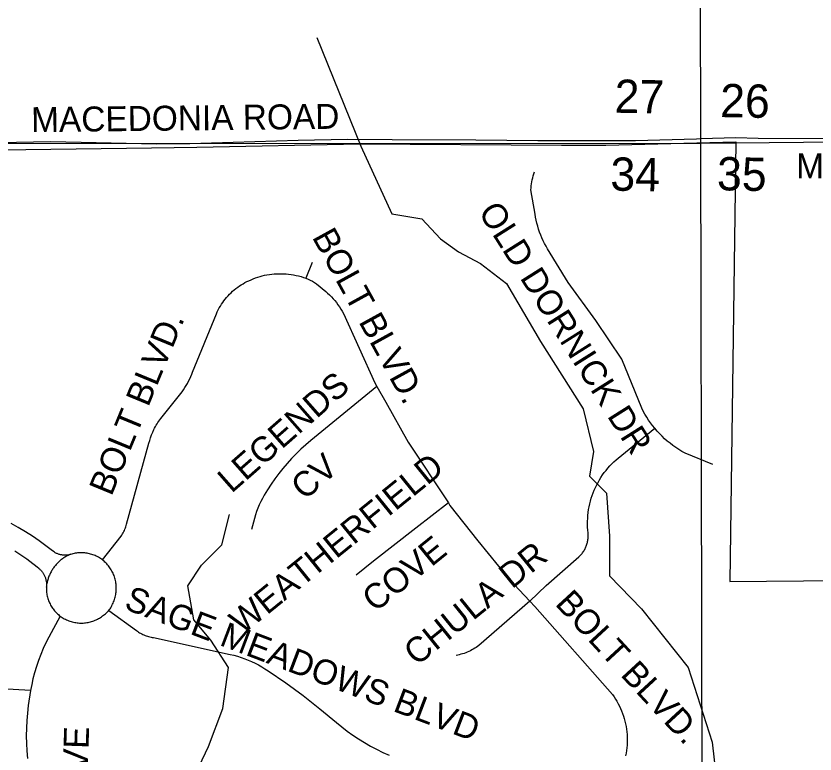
# Model space of a CAD drawing. Extents: x 1670563 to 1761545, y 515755 to 578944.
# Drawn here: x 1713142 to 1715540, y 568707 to 570923 of the extents above; entities that cross this region are included whole.
import ezdxf

# ---------------------------------------------------------------- set-up
doc = ezdxf.new("R2010")
doc.units = 0
for name, color, linetype in [('5_sectionlines', 7, 'Continuous'), ('62_text', 7, 'Continuous'), ('LIMITS', 7, 'Continuous'), ('SHP_LINE', 7, 'Continuous'), ('STREETCL', 7, 'Continuous'), ('STRNAMES', 7, 'Continuous')]:
    doc.layers.add(name, color=color, linetype=linetype)

# ---------------------------------------------------------------- blocks, each defined once
blk = doc.blocks.new('CITY_LIMITS02')
at = {"layer": 'LIMITS'}
for points in [[(1714912.4, 570535.2), (1715302.8, 570544.6)], [(1715302.8, 570544.6), (1715284.6, 569225)], [(1712566, 570514.3), (1713548.3, 570526.7)], [(1713548.3, 570526.7), (1713684.3, 570528.6)], [(1713684.3, 570528.6), (1714174, 570539.5)], [(1714174, 570539.5), (1714778.7, 570535.5)], [(1714778.7, 570535.5), (1714912.4, 570535.2)], [(1715284.6, 569225), (1716609.3, 569236.7)]]:
    blk.add_lwpolyline(points, dxfattribs=at)

msp = doc.modelspace()

# ---------------------------------------------------------------- linework, layer by layer
at = {"layer": '5_sectionlines'}
for points in [[(1715208.3, 565227.8), (1715196.9, 570541.2), (1715192.9, 572370.1)], [(1693901.9, 570514.1), (1699388, 570494.7), (1704628.9, 570500.6), (1709950, 570539.4), (1715196.9, 570541.2), (1720438.8, 570591.8)]]:
    msp.add_lwpolyline(points, dxfattribs=at)
at = {"layer": 'SHP_LINE'}
for points in [[(1714045, 570858), (1714177, 570532), (1714270, 570329), (1714360, 570314), (1714416, 570254), (1714470, 570215), (1714536, 570180), (1714614, 570120), (1714716, 569946), (1714844, 569743), (1714875, 569615), (1714863, 569541), (1714914, 569490), (1714923, 569361), (1714923, 569242), (1715019, 569143), (1715159, 568967), (1715231, 568743), (1715258, 568503)], [(1713404, 566946), (1713497, 567069), (1713522, 567198), (1713564, 567362), (1713543, 567464), (1713481, 567608), (1713456, 567793), (1713522, 567962), (1713610, 568095), (1713651, 568280), (1713635, 568418), (1713672, 568630), (1713719, 568730), (1713763, 568844), (1713780, 568967), (1713727, 569049), (1713675, 569110), (1713657, 569212), (1713698, 569274), (1713760, 569335), (1713783, 569426)]]:
    msp.add_lwpolyline(points, dxfattribs=at)
at = {"layer": 'STREETCL'}
for points in [[(1713090, 570543.4), (1713246.5, 570546.3), (1713563.9, 570539.4), (1713663.8, 570540.5), (1713988.7, 570550.3), (1714136.5, 570552.7), (1714270.4, 570552.1), (1714522.1, 570551.5), (1714708.5, 570548.6), (1715001.6, 570548.6), (1715184.6, 570553.8), (1715197.7, 570555)], [(1715197.7, 570555), (1715302.7, 570557.6), (1715369.6, 570556.4), (1715573.4, 570554.6)], [(1715058.8, 569685), (1715052.4, 569693), (1715046.2, 569701.2), (1715040.4, 569709.6), (1715034.8, 569718.2), (1715029.5, 569727), (1715024.4, 569736), (1715019.7, 569745.1), (1714959.9, 569892.9), (1714882.4, 570008.7), (1714798.9, 570123.2), (1714737.5, 570223.5), (1714732.8, 570231.5), (1714728.3, 570239.7), (1714724.2, 570248), (1714720.3, 570256.5), (1714716.7, 570265.1), (1714713.4, 570273.8), (1714710.4, 570282.6), (1714707.7, 570291.6), (1714705.3, 570300.6), (1714703.2, 570309.7), (1714701.4, 570318.8), (1714700, 570328), (1714687.1, 570400.6), (1714687.6, 570406.7), (1714688.2, 570412.9), (1714689, 570419), (1714690.1, 570425.1), (1714691.3, 570431.2), (1714692.7, 570437.2), (1714694.3, 570443.2), (1714696.1, 570449.1), (1714698.1, 570455)], [(1714030.2, 570183), (1714012, 570135.7)], [(1713400.9, 569290.2), (1713457.5, 569360.9), (1713459.7, 569364.3), (1713461.7, 569367.7), (1713463.7, 569371.2), (1713465.5, 569374.7), (1713467.2, 569378.3), (1713468.7, 569382), (1713470.2, 569385.7), (1713471.5, 569389.4), (1713472.8, 569393.2), (1713473.8, 569397.1), (1713540.6, 569640), (1713543, 569648.3), (1713545.8, 569656.6), (1713548.7, 569664.9), (1713552, 569673), (1713555.5, 569681), (1713557.7, 569685.5), (1713560, 569689.9), (1713562.5, 569694.2), (1713565, 569698.5), (1713567.8, 569702.7), (1713570.7, 569706.8), (1713573.7, 569710.8), (1713576.8, 569714.7), (1713640, 569794.6), (1713644.4, 569800.7), (1713648.5, 569807), (1713652.5, 569813.4), (1713656.3, 569819.9), (1713659.8, 569826.5), (1713663.2, 569833.2), (1713666.3, 569840), (1713669.2, 569847), (1713671.9, 569854), (1713743.3, 570028.8), (1713746, 570034.7), (1713748.8, 570040.5), (1713751.8, 570046.2), (1713755.1, 570051.9), (1713758.5, 570057.3), (1713762.1, 570062.7), (1713765.8, 570068), (1713769.8, 570073.1), (1713773.9, 570078.1), (1713778.2, 570082.9), (1713782.6, 570087.6), (1713787.2, 570092.1), (1713792, 570096.5), (1713796.9, 570100.7), (1713801.9, 570104.8), (1713807.1, 570108.7), (1713812.4, 570112.4), (1713817.8, 570115.9), (1713823.3, 570119.2), (1713829, 570122.3), (1713834.7, 570125.3), (1713840.6, 570128), (1713847.1, 570131), (1713853.7, 570133.8), (1713860.4, 570136.4), (1713867.2, 570138.7), (1713874.1, 570140.8), (1713881, 570142.7), (1713888, 570144.4), (1713895, 570145.8), (1713902.1, 570146.9), (1713909.2, 570147.9), (1713916.3, 570148.5), (1713923.5, 570149), (1713930.7, 570149.2), (1713937.9, 570149.2), (1713945, 570148.9), (1713952.2, 570148.4), (1713959.8, 570147.7), (1713967.4, 570146.7), (1713975, 570145.5), (1713982.5, 570144), (1713990, 570142.3), (1713997.4, 570140.3), (1714004.8, 570138.2), (1714012, 570135.7)], [(1714012, 570135.7), (1714018.6, 570132.8), (1714025, 570129.7), (1714031.3, 570126.3), (1714037.5, 570122.7), (1714043.6, 570118.9), (1714071.3, 570095.7), (1714077.1, 570090.6), (1714082.7, 570085.3), (1714088.2, 570079.8), (1714093.5, 570074.1), (1714098.5, 570068.2), (1714103.4, 570062.2), (1714108, 570056), (1714112.5, 570049.6), (1714116.7, 570043.1), (1714120.7, 570036.4), (1714124.4, 570029.6), (1714218.5, 569821.3), (1714224.6, 569810.8)], [(1714224.6, 569810.8), (1714026.6, 569648.1), (1714011.5, 569635.4), (1713996.9, 569622.1), (1713982.7, 569608.4), (1713968.9, 569594.2), (1713955.6, 569579.6), (1713942.8, 569564.6), (1713930.4, 569549.2), (1713918.6, 569533.4), (1713907.3, 569517.2), (1713896.5, 569500.7), (1713886.2, 569483.8), (1713881.1, 569474.4), (1713876.3, 569464.9), (1713871.8, 569455.2), (1713867.7, 569445.3), (1713864, 569435.3), (1713860.6, 569425.2), (1713848.4, 569381.4)], [(1714224.6, 569810.8), (1714251.9, 569763.7), (1714318.8, 569643.4), (1714439.6, 569460.8)], [(1714684, 569166.3), (1714733.3, 569212.5), (1714830.8, 569298.8), (1714832.9, 569300.7), (1714835, 569302.7), (1714836.9, 569304.8), (1714838.8, 569307), (1714840.7, 569309.2), (1714842.4, 569311.4), (1714844.1, 569313.8), (1714845.7, 569316.1), (1714847.2, 569318.6), (1714848.6, 569321.1), (1714850, 569323.6), (1714851.2, 569326.2), (1714852.4, 569328.8), (1714853.5, 569331.4), (1714854.5, 569334.1), (1714855.4, 569336.9), (1714856.2, 569339.6), (1714856.9, 569342.4), (1714857.5, 569345.2), (1714858, 569348), (1714858.4, 569350.9), (1714858.8, 569353.7), (1714859, 569356.6), (1714859.1, 569359.4), (1714859.1, 569362.3), (1714859.1, 569365.2), (1714858.9, 569368), (1714858.6, 569370.9), (1714857.8, 569379.6), (1714857.3, 569388.3), (1714857.1, 569397.1), (1714857.2, 569405.8), (1714857.6, 569414.6), (1714858.2, 569423.3), (1714859.2, 569432), (1714860.5, 569440.7), (1714862, 569449.3), (1714863.9, 569457.8), (1714866, 569466.3), (1714868.4, 569474.7), (1714871.1, 569483.1), (1714874.1, 569491.3), (1714877.3, 569499.3), (1714880.9, 569507.3), (1714884.6, 569515.1), (1714888.7, 569522.7), (1714893, 569530.2), (1714897.6, 569537.6), (1714902.4, 569544.8), (1714907.5, 569551.8), (1714912.8, 569558.7), (1714918.4, 569565.3), (1714924.2, 569571.8), (1714930.2, 569578), (1714936.4, 569584), (1714942.8, 569589.9), (1714949.5, 569595.5), (1715058.8, 569685)], [(1715232.8, 569576.3), (1715149.9, 569610.2), (1715140.5, 569615.5), (1715131.3, 569621.2), (1715122.3, 569627.1), (1715113.5, 569633.3), (1715105, 569639.9), (1715096.6, 569646.7), (1715088.5, 569653.8), (1715080.7, 569661.2), (1715073.1, 569668.9), (1715065.8, 569676.8), (1715058.8, 569685)], [(1714439.6, 569460.8), (1714341.6, 569384.7), (1714214.5, 569285.9), (1714162.8, 569243.6)], [(1714439.6, 569460.8), (1714444.3, 569453.6), (1714527.6, 569346.9), (1714621.4, 569233.3), (1714684, 569166.3)], [(1713400.9, 569290.2), (1713398, 569292.3), (1713395, 569294.3), (1713392, 569296.2), (1713388.9, 569298), (1713385.7, 569299.7), (1713382.5, 569301.3), (1713379.2, 569302.7), (1713375.9, 569304.1), (1713372.5, 569305.4), (1713369.1, 569306.5), (1713365.7, 569307.5), (1713362.2, 569308.4), (1713358.7, 569309.2), (1713355.2, 569309.8), (1713351.6, 569310.4), (1713348, 569310.8), (1713344.4, 569311.1), (1713340.9, 569311.3), (1713337.3, 569311.3), (1713333.7, 569311.3), (1713330.1, 569311.1), (1713326.5, 569310.8), (1713322.9, 569310.3), (1713319.4, 569309.8), (1713315.9, 569309.1), (1713312.3, 569308.3), (1713308.9, 569307.4), (1713305.4, 569306.4), (1713302, 569305.2), (1713300, 569304.8), (1713297.9, 569304.4), (1713295.9, 569304.2), (1713293.8, 569304), (1713291.7, 569303.8), (1713289.6, 569303.8), (1713287.5, 569303.8), (1713285.4, 569303.9), (1713283.4, 569304), (1713281.3, 569304.3), (1713279.2, 569304.6), (1713277.2, 569304.9), (1713275.1, 569305.4), (1713273.1, 569305.9), (1713271.1, 569306.5), (1713269.1, 569307.2), (1713267.2, 569307.9), (1713265.2, 569308.7), (1713263.3, 569309.5), (1713261.5, 569310.5), (1713259.6, 569311.4), (1713257.8, 569312.5), (1713256.1, 569313.6), (1713251.1, 569317), (1713231.6, 569332.4), (1713211.5, 569347.1), (1713191, 569361.1), (1713170, 569374.4), (1713148.6, 569387.1), (1713126.7, 569398.9)], [(1713138.3, 569316.9), (1713156.5, 569305.1), (1713174.4, 569292.6), (1713191.8, 569279.5), (1713208.8, 569265.8), (1713210.5, 569264.4), (1713212.1, 569263), (1713213.7, 569261.5), (1713215.3, 569260), (1713216.8, 569258.3), (1713218.2, 569256.7), (1713219.6, 569255), (1713220.9, 569253.2), (1713222.2, 569251.4), (1713223.4, 569249.6), (1713224.5, 569247.7), (1713225.6, 569245.8), (1713226.6, 569243.9), (1713227.5, 569241.9), (1713228.4, 569239.9), (1713229.2, 569237.8), (1713229.9, 569235.8), (1713230.6, 569233.7), (1713231.2, 569231.6), (1713231.7, 569229.4), (1713232.1, 569227.3), (1713232.5, 569225.1), (1713232.8, 569222.9), (1713233, 569220.8), (1713233.1, 569218.6), (1713233.2, 569216.4), (1713233.2, 569214.2), (1713233.1, 569212), (1713232.9, 569209.8), (1713232.8, 569206.2), (1713232.8, 569202.6), (1713232.9, 569199), (1713233.2, 569195.4), (1713233.6, 569191.8), (1713234.1, 569188.3), (1713234.7, 569184.7), (1713235.4, 569181.2), (1713236.3, 569177.7), (1713237.3, 569174.3), (1713238.4, 569170.8), (1713239.6, 569167.4), (1713241, 569164.1), (1713242.4, 569160.8), (1713244, 569157.6), (1713245.7, 569154.4), (1713247.4, 569151.3), (1713249.3, 569148.2), (1713251.3, 569145.2), (1713253.3, 569142.5), (1713255.3, 569139.9), (1713257.4, 569137.3), (1713259.6, 569134.8), (1713261.9, 569132.4), (1713264.2, 569130), (1713266.6, 569127.7), (1713269.1, 569125.5), (1713271.7, 569123.4), (1713274.3, 569121.3)], [(1713305.9, 569306.8), (1713303.3, 569305.7), (1713300.7, 569304.6), (1713298.1, 569303.4), (1713295.6, 569302.1), (1713293.1, 569300.8), (1713290.6, 569299.4), (1713288.1, 569297.9), (1713285.7, 569296.4), (1713283.4, 569294.8), (1713281, 569293.1), (1713278.7, 569291.4), (1713276.5, 569289.6), (1713274.2, 569287.8), (1713272.1, 569285.9), (1713269.9, 569284), (1713267.8, 569281.9), (1713265.8, 569279.9), (1713263.8, 569277.8), (1713261.9, 569275.6), (1713260, 569273.4), (1713258.2, 569271.1), (1713256.4, 569268.8), (1713254.7, 569266.5), (1713253, 569264.1), (1713251.4, 569261.6), (1713249.8, 569259.2), (1713248.3, 569256.7), (1713246.9, 569254.1), (1713245.5, 569251.5), (1713244.2, 569248.9), (1713243, 569246.3), (1713241.8, 569243.6), (1713240.7, 569240.9), (1713239.7, 569238.1), (1713238.7, 569235.4), (1713237.8, 569232.6), (1713236.9, 569229.8), (1713236.1, 569227), (1713235.4, 569224.2), (1713234.8, 569221.3), (1713234.2, 569218.5), (1713233.7, 569215.6), (1713233.3, 569212.7), (1713233, 569209.9), (1713232.7, 569207)], [(1713419.4, 569136.9), (1713421.7, 569140), (1713423.9, 569143.1), (1713426, 569146.4), (1713427.9, 569149.7), (1713429.8, 569153.1), (1713431.5, 569156.5), (1713433.2, 569160), (1713434.7, 569163.5), (1713436, 569167.1), (1713437.3, 569170.8), (1713438.4, 569174.5), (1713439.4, 569178.2), (1713440.3, 569182), (1713441, 569185.8), (1713441.6, 569189.6), (1713442, 569193.4), (1713442.4, 569197.3), (1713442.6, 569201.1), (1713442.6, 569205), (1713442.6, 569208.8), (1713442.3, 569212.7), (1713442, 569216.5), (1713441.5, 569220.3), (1713440.9, 569224.1), (1713440.2, 569227.9), (1713439.3, 569231.6), (1713438.3, 569235.3), (1713437.2, 569239), (1713435.9, 569242.6), (1713434.5, 569246.2), (1713433, 569249.7), (1713431.4, 569253.1), (1713429.6, 569256.5), (1713427.7, 569259.9), (1713425.7, 569263.1), (1713423.6, 569266.3), (1713421.4, 569269.4), (1713419.1, 569272.4), (1713416.7, 569275.3), (1713414.2, 569278.1), (1713411.5, 569280.9), (1713408.8, 569283.5), (1713406, 569286), (1713403.1, 569288.5), (1713400.1, 569290.8)], [(1714684, 569166.3), (1714531, 569033.2), (1714526.9, 569030.2), (1714522.8, 569027.3), (1714518.6, 569024.5), (1714514.3, 569021.9), (1714509.9, 569019.4), (1714505.5, 569017.1), (1714500.9, 569014.9), (1714496.3, 569012.9), (1714491.6, 569011), (1714486.9, 569009.3), (1714482.1, 569007.8), (1714477.2, 569006.4), (1714472.3, 569005.2), (1714467.4, 569004.1), (1714462.4, 569003.3)], [(1714684, 569166.3), (1714699.5, 569149.7), (1714932.1, 568885.5), (1714936.7, 568878.8), (1714941.1, 568872.1), (1714945.3, 568865.2), (1714949.2, 568858.1), (1714952.8, 568850.9), (1714956.2, 568843.6), (1714959.4, 568836.2), (1714962.3, 568828.7), (1714964.9, 568821.1), (1714967.3, 568813.4), (1714969.4, 568805.6), (1714971.2, 568797.8), (1714972.7, 568789.9), (1714974, 568781.9), (1714975, 568773.9), (1714975.8, 568765.9), (1714976.2, 568757.9), (1714976.4, 568749.8), (1714976.3, 568741.7), (1714975.9, 568733.7), (1714975.2, 568725.7), (1714974.3, 568717.7), (1714973.1, 568709.7), (1714971.6, 568701.8)], [(1713274.3, 569121.3), (1713277.3, 569119.2), (1713280.3, 569117.1), (1713283.5, 569115.2), (1713286.7, 569113.3), (1713289.9, 569111.6), (1713293.2, 569110), (1713296.6, 569108.5), (1713300, 569107.1), (1713303.5, 569105.9), (1713307, 569104.7), (1713310.6, 569103.7), (1713314.1, 569102.9), (1713317.8, 569102.1), (1713321.4, 569101.5), (1713325, 569100.9), (1713328.7, 569100.6), (1713332.4, 569100.3), (1713336.1, 569100.2), (1713339.8, 569100.2), (1713343.4, 569100.3), (1713347.1, 569100.6), (1713350.8, 569101), (1713354.4, 569101.5), (1713358.1, 569102.1), (1713361.7, 569102.9), (1713365.2, 569103.8), (1713368.8, 569104.8), (1713372.3, 569106), (1713375.8, 569107.2), (1713379.2, 569108.6), (1713382.5, 569110.1), (1713385.9, 569111.7), (1713389.1, 569113.4), (1713392.3, 569115.3), (1713395.4, 569117.2), (1713398.5, 569119.3), (1713401.5, 569121.5), (1713404.3, 569123.5), (1713407.1, 569125.7), (1713409.9, 569127.9), (1713412.5, 569130.3), (1713415.1, 569132.7), (1713417.6, 569135.2), (1713420, 569137.8)], [(1713420, 569137.8), (1713503, 569077.6), (1713506.1, 569075.4), (1713509.2, 569073.3), (1713512.4, 569071.3), (1713515.7, 569069.5), (1713519, 569067.7), (1713522.3, 569066), (1713525.8, 569064.5), (1713529.2, 569063.1), (1713532.8, 569061.7), (1713536.3, 569060.5), (1713539.9, 569059.5), (1713543.5, 569058.5), (1713547.2, 569057.7), (1713550.9, 569057), (1713554.6, 569056.4), (1713784.6, 569006.2), (1713795.7, 569003.5), (1713806.6, 569000.4), (1713817.4, 568997), (1713828.1, 568993.2), (1713838.6, 568989), (1713849, 568984.4), (1713859.3, 568979.5), (1713869.4, 568974.3), (1713879.2, 568968.7), (1713888.9, 568962.7), (1713898.4, 568956.5), (1713951.5, 568920.4), (1714003.4, 568882.5), (1714054.1, 568843.1), (1714103.5, 568802.1), (1714119.5, 568788.7), (1714136, 568776), (1714152.8, 568763.8), (1714170.1, 568752.2), (1714187.8, 568741.2), (1714205.8, 568730.8), (1714224.2, 568721.1), (1714242.9, 568712), (1714261.9, 568703.6)], [(1713274.3, 569121.3), (1713240.2, 569058.3), (1713231.6, 569041.1), (1713223.5, 569023.6), (1713216, 569005.8), (1713209.2, 568987.7), (1713203, 568969.4), (1713197.4, 568950.9), (1713192.5, 568932.3), (1713189.3, 568915.9), (1713185.7, 568897.5)], [(1713185.7, 568897.5), (1712976.5, 568909.6)], [(1713185.7, 568897.5), (1713178.6, 568852.8), (1713175.9, 568830.1), (1713174, 568807.4), (1713172.8, 568784.6), (1713172.5, 568761.8), (1713172.9, 568739), (1713174.2, 568716.2), (1713176.2, 568693.5)]]:
    msp.add_lwpolyline(points, dxfattribs=at)

# ---------------------------------------------------------------- block references
msp.add_blockref('CITY_LIMITS02', (0, 0), dxfattribs=at)

# ---------------------------------------------------------------- texts
at = {"layer": '62_text'}
for s, p in [('27', (1714937.6, 570632.5)), ('26', (1715254.5, 570619.4)), ('34', (1714925.2, 570398.8)), ('35', (1715245.2, 570399.9))]:
    msp.add_text(s, height=100, rotation=358.9266, dxfattribs=at).set_placement(p)
at = {"layer": 'STRNAMES'}
for s, rotation, p in [('MACEDONIA ROAD', 0.6509, (1713187.6, 570574)), ('MACEDONIA RD.', 359.959, (1715483.2, 570435.1)), ('OLD DORNICK DR', 302.2563, (1714527.7, 570334.8)), ('BOLT BLVD.', 298.8159, (1714029, 570259.3)), ('BOLT BLVD.', 67.6117, (1713428.1, 569478.7)), ('LEGENDS', 41.3051, (1713788.6, 569488)), (' CV', 41.3051, (1713987.6, 569448.2)), ('WEATHERFIELD', 38.9996, (1713821.5, 569063.4)), (' COVE', 38.9996, (1714197.9, 569112.9)), ('CHULA DR', 38.9996, (1714344.6, 568969.4)), ('SAGE MEADOWS BLVD', 339.18, (1713462.9, 569143.8)), ('BOLT BLVD.', 312.7271, (1714757.1, 569156.5)), ('SAGE OAKS COVE', 88.1577, (1713332.5, 567891.7))]:
    msp.add_text(s, height=75, rotation=rotation, dxfattribs=at).set_placement(p)

doc.saveas('drawing.dxf')
